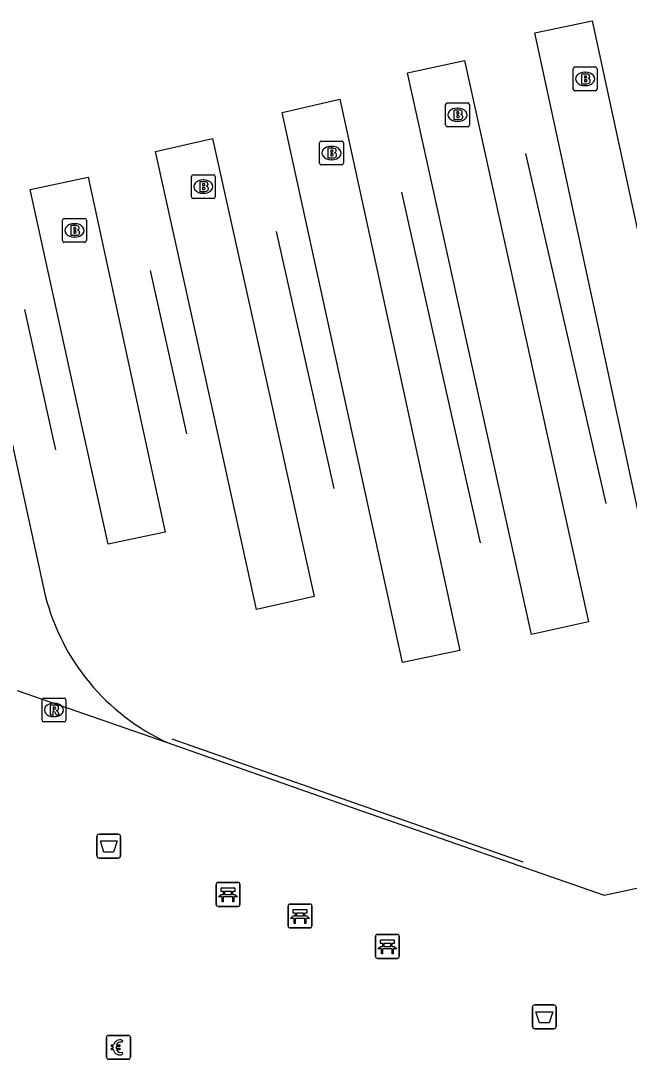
# Model space of a CAD drawing. Extents: x 160806 to 161707, y 383697 to 384148.
# Drawn here: x 161311.28 to 161336.78, y 383821 to 383864.51 of the extents above; entities that cross this region are included whole.
import ezdxf

# ---------------------------------------------------------------- set-up
doc = ezdxf.new("R2010")
doc.units = 0
for name, color, linetype in [('IMGEO_Afvalbak', 7, 'Continuous'), ('IMGEO_Bank', 7, 'Continuous'), ('IMGEO_Betaalautomaat', 7, 'Continuous'), ('IMGEO_Brandkraan', 7, 'Continuous'), ('IMGEO_Lijnafwatering', 7, 'Continuous'), ('IMGEO_OVBaan_gesloten', 7, 'Continuous'), ('IMGEO_Rioolput', 7, 'Continuous'), ('IMGEO_Voetpad_open', 7, 'Continuous')]:
    doc.layers.add(name, color=color, linetype=linetype)

msp = doc.modelspace()

# ---------------------------------------------------------------- linework, layer by layer
at = {"layer": 'IMGEO_Afvalbak'}
for p, q in [((161314.573, 383830.428), (161315.363, 383830.428)), ((161315.363, 383830.428), (161314.573, 383830.428)), ((161314.473, 383829.528), (161314.473, 383830.328)), ((161314.473, 383830.328), (161314.473, 383829.528)), ((161315.463, 383830.328), (161315.463, 383829.528)), ((161315.463, 383829.528), (161315.463, 383830.328)), ((161315.363, 383829.428), (161314.573, 383829.428)), ((161314.573, 383829.428), (161315.363, 383829.428)), ((161332.725, 383822.377), (161332.725, 383823.177)), ((161332.725, 383823.177), (161332.725, 383822.377)), ((161332.825, 383823.277), (161333.615, 383823.277)), ((161333.615, 383823.277), (161332.825, 383823.277)), ((161333.715, 383823.177), (161333.715, 383822.377)), ((161333.715, 383822.377), (161333.715, 383823.177)), ((161333.615, 383822.277), (161332.825, 383822.277)), ((161332.825, 383822.277), (161333.615, 383822.277))]:
    msp.add_line(p, q, dxfattribs=at)
for points in [[(161314.616, 383830.142), (161315.32, 383830.142), (161315.171, 383829.672), (161314.765, 383829.672), (161314.616, 383830.142)], [(161332.868, 383822.991), (161333.572, 383822.991), (161333.423, 383822.521), (161333.017, 383822.521), (161332.868, 383822.991)]]:
    msp.add_lwpolyline(points, dxfattribs=at)
for centre, start, end in [((161314.573, 383830.328), 90, 180), ((161314.573, 383830.328), 90, 180), ((161315.363, 383830.328), 0, 90), ((161315.363, 383830.328), 360, 90), ((161314.573, 383829.528), 180, 270), ((161314.573, 383829.528), 180, 270), ((161315.363, 383829.528), 270, 0), ((161315.363, 383829.528), 270, 0), ((161332.825, 383823.177), 90, 180), ((161332.825, 383823.177), 90, 180), ((161333.615, 383823.177), 0, 90), ((161333.615, 383823.177), 360, 90), ((161332.825, 383822.377), 180, 270), ((161332.825, 383822.377), 180, 270), ((161333.615, 383822.377), 270, 0), ((161333.615, 383822.377), 270, 0)]:
    msp.add_arc(centre, 0.1, start, end, dxfattribs=at)
at = {"layer": 'IMGEO_Bank'}
for p, q in [((161319.468, 383827.479), (161319.468, 383828.32)), ((161319.468, 383828.32), (161319.468, 383827.479)), ((161319.543, 383828.404), (161320.384, 383828.404)), ((161320.384, 383828.404), (161319.543, 383828.404)), ((161320.468, 383828.329), (161320.468, 383827.488)), ((161320.468, 383827.488), (161320.468, 383828.329)), ((161320.165, 383827.802), (161319.772, 383827.802)), ((161319.777, 383827.91), (161319.777, 383828.016)), ((161319.821, 383828.016), (161319.821, 383827.91)), ((161320.109, 383828.022), (161319.827, 383828.022)), ((161319.827, 383827.904), (161320.109, 383827.904)), ((161320.115, 383827.91), (161320.115, 383828.016)), ((161320.159, 383828.016), (161320.159, 383827.91)), ((161320.393, 383827.404), (161319.552, 383827.404)), ((161319.552, 383827.404), (161320.393, 383827.404)), ((161322.485, 383826.575), (161322.485, 383827.416)), ((161322.485, 383827.416), (161322.485, 383826.575)), ((161322.56, 383827.5), (161323.401, 383827.5)), ((161323.401, 383827.5), (161322.56, 383827.5)), ((161323.485, 383827.425), (161323.485, 383826.584)), ((161323.485, 383826.584), (161323.485, 383827.425)), ((161323.182, 383826.898), (161322.789, 383826.898)), ((161322.794, 383827.006), (161322.794, 383827.112)), ((161322.838, 383827.112), (161322.838, 383827.006)), ((161323.126, 383827.118), (161322.844, 383827.118)), ((161322.844, 383827), (161323.126, 383827)), ((161323.132, 383827.006), (161323.132, 383827.112)), ((161323.176, 383827.112), (161323.176, 383827.006)), ((161323.41, 383826.5), (161322.569, 383826.5)), ((161322.569, 383826.5), (161323.41, 383826.5)), ((161326.143, 383825.301), (161326.143, 383826.142)), ((161326.143, 383826.142), (161326.143, 383825.301)), ((161326.218, 383826.226), (161327.059, 383826.226)), ((161327.059, 383826.226), (161326.218, 383826.226)), ((161327.143, 383826.151), (161327.143, 383825.31)), ((161327.143, 383825.31), (161327.143, 383826.151)), ((161326.84, 383825.624), (161326.447, 383825.624)), ((161326.452, 383825.732), (161326.452, 383825.838)), ((161326.496, 383825.838), (161326.496, 383825.732)), ((161326.784, 383825.844), (161326.502, 383825.844)), ((161326.502, 383825.726), (161326.784, 383825.726)), ((161326.79, 383825.732), (161326.79, 383825.838)), ((161326.834, 383825.838), (161326.834, 383825.732)), ((161327.068, 383825.226), (161326.227, 383825.226)), ((161326.227, 383825.226), (161327.068, 383825.226))]:
    msp.add_line(p, q, dxfattribs=at)
for points in [[(161319.715, 383827.802), (161319.573, 383827.802), (161319.685, 383827.904), (161319.771, 383827.904)], [(161319.771, 383828.022), (161319.685, 383828.022), (161319.685, 383828.183), (161320.248, 383828.183), (161320.248, 383828.022), (161320.165, 383828.022)], [(161319.765, 383827.795), (161319.765, 383827.588), (161319.722, 383827.588), (161319.722, 383827.795)], [(161320.165, 383827.904), (161320.248, 383827.904), (161320.36, 383827.802), (161320.221, 383827.802)], [(161320.215, 383827.795), (161320.215, 383827.588), (161320.171, 383827.588), (161320.171, 383827.795)], [(161322.732, 383826.898), (161322.59, 383826.898), (161322.702, 383827), (161322.788, 383827)], [(161322.788, 383827.118), (161322.702, 383827.118), (161322.702, 383827.279), (161323.265, 383827.279), (161323.265, 383827.118), (161323.182, 383827.118)], [(161322.782, 383826.891), (161322.782, 383826.684), (161322.739, 383826.684), (161322.739, 383826.891)], [(161323.182, 383827), (161323.265, 383827), (161323.377, 383826.898), (161323.238, 383826.898)], [(161323.232, 383826.891), (161323.232, 383826.684), (161323.188, 383826.684), (161323.188, 383826.891)], [(161326.39, 383825.624), (161326.248, 383825.624), (161326.36, 383825.726), (161326.446, 383825.726)], [(161326.446, 383825.844), (161326.36, 383825.844), (161326.36, 383826.005), (161326.923, 383826.005), (161326.923, 383825.844), (161326.84, 383825.844)], [(161326.44, 383825.617), (161326.44, 383825.41), (161326.397, 383825.41), (161326.397, 383825.617)], [(161326.84, 383825.726), (161326.923, 383825.726), (161327.035, 383825.624), (161326.896, 383825.624)], [(161326.89, 383825.617), (161326.89, 383825.41), (161326.846, 383825.41), (161326.846, 383825.617)]]:
    msp.add_lwpolyline(points, dxfattribs=at)
for centre, radius, start, end in [((161319.546, 383828.326), 0.0779, 92.4484, 184.2845), ((161319.546, 383828.326), 0.0779, 92.4484, 184.2845), ((161320.39, 383828.326), 0.0779, 2.4484, 94.2845), ((161320.39, 383828.326), 0.0779, 2.4484, 94.2845), ((161319.715, 383827.795), 0.00671, 2.8957, 87.1043), ((161319.772, 383827.795), 0.00671, 92.8957, 177.1043), ((161319.77, 383828.015), 0.00671, 2.8957, 87.1043), ((161319.77, 383827.911), 0.00671, 272.8957, 357.1043), ((161319.827, 383828.015), 0.00671, 92.8957, 177.1043), ((161319.827, 383827.911), 0.00671, 182.8957, 267.1043), ((161320.109, 383828.015), 0.00671, 2.8957, 87.1043), ((161320.109, 383827.911), 0.00671, 272.8957, 357.1043), ((161320.166, 383828.015), 0.00671, 92.8957, 177.1043), ((161320.166, 383827.911), 0.00671, 182.8957, 267.1043), ((161320.164, 383827.795), 0.00671, 2.8957, 87.1043), ((161320.221, 383827.795), 0.00671, 92.8957, 177.1043), ((161319.546, 383827.482), 0.0779, 182.4484, 274.2845), ((161319.546, 383827.482), 0.0779, 182.4484, 274.2845), ((161320.39, 383827.482), 0.0779, 272.4484, 4.2845), ((161320.39, 383827.482), 0.0779, 272.4484, 4.2845), ((161322.563, 383827.422), 0.0779, 92.4484, 184.2845), ((161322.563, 383827.422), 0.0779, 92.4484, 184.2845), ((161323.407, 383827.422), 0.0779, 2.4484, 94.2845), ((161323.407, 383827.422), 0.0779, 2.4484, 94.2845), ((161322.732, 383826.891), 0.00671, 2.8957, 87.1043), ((161322.789, 383826.891), 0.00671, 92.8957, 177.1043), ((161322.787, 383827.111), 0.00671, 2.8957, 87.1043), ((161322.787, 383827.007), 0.00671, 272.8957, 357.1043), ((161322.844, 383827.111), 0.00671, 92.8957, 177.1043), ((161322.844, 383827.007), 0.00671, 182.8957, 267.1043), ((161323.126, 383827.111), 0.00671, 2.8957, 87.1043), ((161323.126, 383827.007), 0.00671, 272.8957, 357.1043), ((161323.183, 383827.111), 0.00671, 92.8957, 177.1043), ((161323.183, 383827.007), 0.00671, 182.8957, 267.1043), ((161323.181, 383826.891), 0.00671, 2.8957, 87.1043), ((161323.238, 383826.891), 0.00671, 92.8957, 177.1043), ((161322.563, 383826.578), 0.0779, 182.4484, 274.2845), ((161322.563, 383826.578), 0.0779, 182.4484, 274.2845), ((161323.407, 383826.578), 0.0779, 272.4484, 4.2845), ((161323.407, 383826.578), 0.0779, 272.4484, 4.2845), ((161326.221, 383826.148), 0.0779, 92.4484, 184.2845), ((161326.221, 383826.148), 0.0779, 92.4484, 184.2845), ((161327.065, 383826.148), 0.0779, 2.4484, 94.2845), ((161327.065, 383826.148), 0.0779, 2.4484, 94.2845), ((161326.39, 383825.617), 0.00671, 2.8957, 87.1043), ((161326.447, 383825.617), 0.00671, 92.8957, 177.1043), ((161326.445, 383825.837), 0.00671, 2.8957, 87.1043), ((161326.445, 383825.733), 0.00671, 272.8957, 357.1043), ((161326.502, 383825.837), 0.00671, 92.8957, 177.1043), ((161326.502, 383825.733), 0.00671, 182.8957, 267.1043), ((161326.784, 383825.837), 0.00671, 2.8957, 87.1043), ((161326.784, 383825.733), 0.00671, 272.8957, 357.1043), ((161326.841, 383825.837), 0.00671, 92.8957, 177.1043), ((161326.841, 383825.733), 0.00671, 182.8957, 267.1043), ((161326.839, 383825.617), 0.00671, 2.8957, 87.1043), ((161326.896, 383825.617), 0.00671, 92.8957, 177.1043), ((161326.221, 383825.304), 0.0779, 182.4484, 274.2845), ((161326.221, 383825.304), 0.0779, 182.4484, 274.2845), ((161327.065, 383825.304), 0.0779, 272.4484, 4.2845), ((161327.065, 383825.304), 0.0779, 272.4484, 4.2845)]:
    msp.add_arc(centre, radius, start, end, dxfattribs=at)
at = {"layer": 'IMGEO_Betaalautomaat'}
for p, q in [((161314.875, 383821.074), (161314.875, 383821.915)), ((161314.875, 383821.915), (161314.875, 383821.074)), ((161314.95, 383821.998), (161315.791, 383821.998)), ((161315.791, 383821.998), (161314.95, 383821.998)), ((161315.537, 383821.803), (161315.52, 383821.703)), ((161315.874, 383821.924), (161315.874, 383821.083)), ((161315.874, 383821.083), (161315.874, 383821.924)), ((161315.158, 383821.462), (161315.158, 383821.53)), ((161315.279, 383821.53), (161315.279, 383821.462)), ((161315.524, 383821.297), (161315.546, 383821.21)), ((161315.8, 383820.999), (161314.959, 383820.999)), ((161314.959, 383820.999), (161315.8, 383820.999))]:
    msp.add_line(p, q, dxfattribs=at)
for points in [[(161315.158, 383821.53), (161315.089, 383821.53), (161315.089, 383821.599), (161315.168, 383821.599)], [(161315.163, 383821.393), (161315.089, 383821.393), (161315.089, 383821.462), (161315.158, 383821.462)], [(161315.29, 383821.599), (161315.437, 383821.599), (161315.437, 383821.53), (161315.279, 383821.53)], [(161315.279, 383821.462), (161315.437, 383821.462), (161315.437, 383821.393), (161315.293, 383821.393)]]:
    msp.add_lwpolyline(points, dxfattribs=at)
for centre, radius, start, end in [((161314.953, 383821.921), 0.0779, 92.4484, 184.2845), ((161314.953, 383821.921), 0.0779, 92.4484, 184.2845), ((161315.451, 383821.523), 0.293, 73.014, 165.0139), ((161315.457, 383821.536), 0.179, 69.3236, 159.5683), ((161315.797, 383821.921), 0.0779, 2.4484, 94.2845), ((161315.797, 383821.921), 0.0779, 2.4484, 94.2845), ((161315.424, 383821.448), 0.267, 191.8096, 297.0389), ((161315.457, 383821.463), 0.179, 202.7625, 291.8693), ((161314.953, 383821.077), 0.0779, 182.4484, 274.2845), ((161314.953, 383821.077), 0.0779, 182.4484, 274.2845), ((161315.797, 383821.077), 0.0779, 272.4484, 4.2845), ((161315.797, 383821.077), 0.0779, 272.4484, 4.2845)]:
    msp.add_arc(centre, radius, start, end, dxfattribs=at)
at = {"layer": 'IMGEO_Brandkraan'}
for p, q in [((161334.505, 383862.569), (161335.357, 383862.569)), ((161334.43, 383861.643), (161334.43, 383862.495)), ((161334.918, 383862.349), (161334.943, 383862.349)), ((161335.431, 383862.495), (161335.431, 383861.643)), ((161334.941, 383861.789), (161334.916, 383861.789)), ((161335.357, 383861.569), (161334.505, 383861.569)), ((161329.084, 383860.14), (161329.084, 383860.992)), ((161329.159, 383861.066), (161330.011, 383861.066)), ((161329.572, 383860.846), (161329.597, 383860.846)), ((161330.085, 383860.992), (161330.085, 383860.14)), ((161330.011, 383860.066), (161329.159, 383860.066)), ((161329.595, 383860.286), (161329.57, 383860.286)), ((161323.802, 383858.538), (161323.802, 383859.39)), ((161323.877, 383859.464), (161324.729, 383859.464)), ((161324.29, 383859.244), (161324.315, 383859.244)), ((161324.803, 383859.39), (161324.803, 383858.538)), ((161324.313, 383858.684), (161324.288, 383858.684)), ((161324.729, 383858.464), (161323.877, 383858.464)), ((161318.43, 383857.131), (161318.43, 383857.983)), ((161318.505, 383858.057), (161319.357, 383858.057)), ((161318.918, 383857.837), (161318.943, 383857.837)), ((161319.431, 383857.983), (161319.431, 383857.131)), ((161319.357, 383857.057), (161318.505, 383857.057)), ((161318.941, 383857.277), (161318.916, 383857.277)), ((161313.031, 383855.297), (161313.031, 383856.149)), ((161313.106, 383856.223), (161313.958, 383856.223)), ((161314.032, 383856.149), (161314.032, 383855.297)), ((161313.519, 383856.003), (161313.544, 383856.003)), ((161313.958, 383855.223), (161313.106, 383855.223)), ((161313.542, 383855.443), (161313.517, 383855.443))]:
    msp.add_line(p, q, dxfattribs=at)
for points in [[(161334.505, 383862.569), (161335.357, 383862.569)], [(161334.43, 383861.643), (161334.43, 383862.495)], [(161334.778, 383862.269), (161334.778, 383861.869), (161334.991, 383861.869)], [(161335.009, 383862.269), (161334.778, 383862.269)], [(161334.957, 383862.188), (161334.903, 383862.188), (161334.903, 383862.112)], [(161335.431, 383862.495), (161335.431, 383861.643)], [(161334.903, 383862.112), (161334.956, 383862.112)], [(161334.965, 383862.036), (161334.903, 383862.036), (161334.903, 383861.955)], [(161334.903, 383861.955), (161334.965, 383861.955)], [(161335.357, 383861.569), (161334.505, 383861.569)], [(161329.084, 383860.14), (161329.084, 383860.992)], [(161329.159, 383861.066), (161330.011, 383861.066)], [(161330.085, 383860.992), (161330.085, 383860.14)], [(161329.432, 383860.766), (161329.432, 383860.366), (161329.645, 383860.366)], [(161329.663, 383860.766), (161329.432, 383860.766)], [(161329.611, 383860.685), (161329.557, 383860.685), (161329.557, 383860.609)], [(161329.557, 383860.609), (161329.61, 383860.609)], [(161329.619, 383860.533), (161329.557, 383860.533), (161329.557, 383860.452)], [(161329.557, 383860.452), (161329.619, 383860.452)], [(161330.011, 383860.066), (161329.159, 383860.066)], [(161323.802, 383858.538), (161323.802, 383859.39)], [(161323.877, 383859.464), (161324.729, 383859.464)], [(161324.15, 383859.164), (161324.15, 383858.764), (161324.363, 383858.764)], [(161324.381, 383859.164), (161324.15, 383859.164)], [(161324.329, 383859.083), (161324.275, 383859.083), (161324.275, 383859.007)], [(161324.803, 383859.39), (161324.803, 383858.538)], [(161324.275, 383859.007), (161324.328, 383859.007)], [(161324.337, 383858.931), (161324.275, 383858.931), (161324.275, 383858.85)], [(161324.275, 383858.85), (161324.337, 383858.85)], [(161324.729, 383858.464), (161323.877, 383858.464)], [(161318.43, 383857.131), (161318.43, 383857.983)], [(161318.505, 383858.057), (161319.357, 383858.057)], [(161319.431, 383857.983), (161319.431, 383857.131)], [(161318.778, 383857.757), (161318.778, 383857.357), (161318.991, 383857.357)], [(161319.009, 383857.757), (161318.778, 383857.757)], [(161318.957, 383857.676), (161318.903, 383857.676), (161318.903, 383857.6)], [(161318.903, 383857.6), (161318.956, 383857.6)], [(161318.965, 383857.524), (161318.903, 383857.524), (161318.903, 383857.443)], [(161318.903, 383857.443), (161318.965, 383857.443)], [(161319.357, 383857.057), (161318.505, 383857.057)], [(161313.031, 383855.297), (161313.031, 383856.149)], [(161313.106, 383856.223), (161313.958, 383856.223)], [(161314.032, 383856.149), (161314.032, 383855.297)], [(161313.379, 383855.923), (161313.379, 383855.523), (161313.592, 383855.523)], [(161313.61, 383855.923), (161313.379, 383855.923)], [(161313.558, 383855.842), (161313.504, 383855.842), (161313.504, 383855.766)], [(161313.504, 383855.766), (161313.557, 383855.766)], [(161313.566, 383855.69), (161313.504, 383855.69), (161313.504, 383855.609)], [(161313.504, 383855.609), (161313.566, 383855.609)], [(161313.958, 383855.223), (161313.106, 383855.223)]]:
    msp.add_lwpolyline(points, dxfattribs=at)
for centre, radius, start, end in [((161334.507, 383862.493), 0.0765, 91.552, 178.448), ((161334.507, 383862.493), 0.0765, 91.552, 178.448), ((161335.355, 383862.493), 0.0765, 1.552, 88.448), ((161335.355, 383862.493), 0.0765, 1.552, 88.448), ((161334.958, 383862.15), 0.0379, 267.8285, 90.9355), ((161335.013, 383862.124), 0.145, 59.4692, 91.5367), ((161335.038, 383862.171), 0.0922, 285.5137, 58.1501), ((161334.966, 383861.995), 0.0404, 269.8759, 90.5077), ((161334.997, 383862.12), 0.251, 268.6676, 293.5347), ((161335.043, 383861.979), 0.105, 301.3115, 78.989), ((161334.507, 383861.645), 0.0765, 181.552, 268.448), ((161334.507, 383861.645), 0.0765, 181.552, 268.448), ((161335.355, 383861.645), 0.0765, 271.552, 358.448), ((161335.355, 383861.645), 0.0765, 271.552, 358.448), ((161329.161, 383860.99), 0.0765, 91.552, 178.448), ((161329.161, 383860.99), 0.0765, 91.552, 178.448), ((161330.009, 383860.99), 0.0765, 1.552, 88.448), ((161330.009, 383860.99), 0.0765, 1.552, 88.448), ((161329.612, 383860.647), 0.0379, 267.8285, 90.9355), ((161329.62, 383860.492), 0.0404, 269.8759, 90.5077), ((161329.651, 383860.617), 0.251, 268.6676, 293.5347), ((161329.667, 383860.621), 0.145, 59.4692, 91.5367), ((161329.692, 383860.668), 0.0922, 285.5137, 58.1501), ((161329.697, 383860.476), 0.105, 301.3115, 78.989), ((161329.161, 383860.142), 0.0765, 181.552, 268.448), ((161329.161, 383860.142), 0.0765, 181.552, 268.448), ((161330.009, 383860.142), 0.0765, 271.552, 358.448), ((161330.009, 383860.142), 0.0765, 271.552, 358.448), ((161323.879, 383859.388), 0.0765, 91.552, 178.448), ((161323.879, 383859.388), 0.0765, 91.552, 178.448), ((161324.33, 383859.045), 0.0379, 267.8285, 90.9355), ((161324.385, 383859.019), 0.145, 59.4692, 91.5367), ((161324.41, 383859.066), 0.0922, 285.5137, 58.1501), ((161324.727, 383859.388), 0.0765, 1.552, 88.448), ((161324.727, 383859.388), 0.0765, 1.552, 88.448), ((161324.338, 383858.89), 0.0404, 269.8759, 90.5077), ((161324.369, 383859.015), 0.251, 268.6676, 293.5347), ((161324.415, 383858.874), 0.105, 301.3115, 78.989), ((161323.879, 383858.54), 0.0765, 181.552, 268.448), ((161323.879, 383858.54), 0.0765, 181.552, 268.448), ((161324.727, 383858.54), 0.0765, 271.552, 358.448), ((161324.727, 383858.54), 0.0765, 271.552, 358.448), ((161318.507, 383857.981), 0.0765, 91.552, 178.448), ((161318.507, 383857.981), 0.0765, 91.552, 178.448), ((161319.355, 383857.981), 0.0765, 1.552, 88.448), ((161319.355, 383857.981), 0.0765, 1.552, 88.448), ((161318.958, 383857.638), 0.0379, 267.8285, 90.9355), ((161318.966, 383857.483), 0.0404, 269.8759, 90.5077), ((161318.997, 383857.608), 0.251, 268.6676, 293.5347), ((161319.013, 383857.612), 0.145, 59.4692, 91.5367), ((161319.038, 383857.659), 0.0922, 285.5137, 58.1501), ((161319.043, 383857.467), 0.105, 301.3115, 78.989), ((161318.507, 383857.133), 0.0765, 181.552, 268.448), ((161318.507, 383857.133), 0.0765, 181.552, 268.448), ((161319.355, 383857.133), 0.0765, 271.552, 358.448), ((161319.355, 383857.133), 0.0765, 271.552, 358.448), ((161313.108, 383856.147), 0.0765, 91.552, 178.448), ((161313.108, 383856.147), 0.0765, 91.552, 178.448), ((161313.956, 383856.147), 0.0765, 1.552, 88.448), ((161313.956, 383856.147), 0.0765, 1.552, 88.448), ((161313.559, 383855.804), 0.0379, 267.8285, 90.9355), ((161313.567, 383855.649), 0.0404, 269.8759, 90.5077), ((161313.614, 383855.778), 0.145, 59.4692, 91.5367), ((161313.639, 383855.825), 0.0922, 285.5137, 58.1501), ((161313.644, 383855.633), 0.105, 301.3115, 78.989), ((161313.108, 383855.299), 0.0765, 181.552, 268.448), ((161313.108, 383855.299), 0.0765, 181.552, 268.448), ((161313.598, 383855.774), 0.251, 268.6676, 293.5347), ((161313.956, 383855.299), 0.0765, 271.552, 358.448), ((161313.956, 383855.299), 0.0765, 271.552, 358.448)]:
    msp.add_arc(centre, radius, start, end, dxfattribs=at)
for centre, major_axis, ratio, start_param, end_param in [((161334.917, 383862.069), (-0.387, 0.002), 0.722429, 4.712389, 7.853982), ((161334.942, 383862.069), (-0.39, 0.002), 0.717154, 1.570796, 4.712389), ((161329.571, 383860.566), (-0.387, 0.002), 0.722429, 4.712389, 7.853982), ((161329.596, 383860.566), (-0.39, 0.002), 0.717154, 1.570796, 4.712389), ((161324.289, 383858.964), (-0.387, 0.002), 0.722429, 4.712389, 7.853982), ((161324.314, 383858.964), (-0.39, 0.002), 0.717154, 1.570796, 4.712389), ((161318.917, 383857.557), (-0.387, 0.002), 0.722429, 4.712389, 7.853982), ((161318.942, 383857.557), (-0.39, 0.002), 0.717154, 1.570796, 4.712389), ((161313.518, 383855.723), (-0.387, 0.002), 0.722429, 4.712389, 7.853982), ((161313.543, 383855.723), (-0.39, 0.002), 0.717154, 1.570796, 4.712389)]:
    msp.add_ellipse(centre, major_axis=major_axis, ratio=ratio, start_param=start_param, end_param=end_param, dxfattribs=at)
at = {"layer": 'IMGEO_Lijnafwatering'}
for points in [[(161335.816, 383844.286), (161334.087, 383851.822), (161332.452, 383858.948)], [(161327.23, 383857.328), (161328.733, 383850.642), (161330.534, 383842.629)], [(161324.412, 383844.907), (161323.388, 383849.464), (161321.993, 383855.673)], [(161316.71, 383854.037), (161317.986, 383848.273), (161318.222, 383847.205)], [(161311.436, 383852.414), (161312.616, 383847.09), (161312.74, 383846.528)], [(161332.333, 383829.261), (161317.621, 383834.413)]]:
    msp.add_lwpolyline(points, dxfattribs=at)
at = {"layer": 'IMGEO_OVBaan_gesloten'}
for points in [[(161340.421, 383840.515), (161338.013, 383839.978), (161335.392, 383852.11), (161332.822, 383864.001), (161335.227, 383864.505), (161337.796, 383852.639), (161340.421, 383840.515)], [(161335.079, 383839.322), (161332.682, 383838.797), (161330.006, 383850.923), (161327.491, 383862.318), (161329.879, 383862.841), (161332.397, 383851.45), (161335.079, 383839.322)], [(161329.684, 383838.129), (161327.285, 383837.621), (161324.629, 383849.738), (161322.234, 383860.665), (161324.648, 383861.218), (161327.036, 383850.268), (161329.684, 383838.129)], [(161321.65, 383849.081), (161323.582, 383840.392), (161321.166, 383839.841), (161319.242, 383848.55), (161316.926, 383859.034), (161319.318, 383859.572), (161321.65, 383849.081)], [(161306.161, 383859.14), (161308.495, 383857.947), (161310.937, 383846.72), (161312.307, 383840.422)], [(161316.285, 383847.899), (161317.332, 383843.085), (161314.939, 383842.577), (161313.886, 383847.37), (161311.674, 383857.434), (161314.1, 383857.952), (161316.285, 383847.899)], [(161317.419, 383834.272), (161320.903, 383833.041), (161325.598, 383831.395), (161335.734, 383827.866), (161337.61, 383828.281), (161341.551, 383829.169), (161343.322, 383829.562), (161346.737, 383830.315), (161348.495, 383830.684), (161352.057, 383831.466), (161353.825, 383831.84), (161357.457, 383832.655), (161359.221, 383833.037), (161362.756, 383833.811), (161364.52, 383834.206), (161368.15, 383835.002), (161369.909, 383835.381), (161373.519, 383836.126), (161375.28, 383836.529), (161378.924, 383837.328), (161380.683, 383837.71), (161394.899, 383840.828)]]:
    msp.add_lwpolyline(points, dxfattribs=at)
msp.add_arc((161321.317, 383842.711), 9.296, 194.2572, 245.2109, dxfattribs=at)
at = {"layer": 'IMGEO_Rioolput'}
for p, q in [((161312.171, 383835.205), (161312.171, 383836.057)), ((161312.246, 383836.131), (161313.098, 383836.131)), ((161313.172, 383836.057), (161313.172, 383835.205)), ((161312.659, 383835.911), (161312.684, 383835.911)), ((161312.682, 383835.351), (161312.657, 383835.351)), ((161313.098, 383835.131), (161312.246, 383835.131))]:
    msp.add_line(p, q, dxfattribs=at)
for points in [[(161312.171, 383835.205), (161312.171, 383836.057)], [(161312.246, 383836.131), (161313.098, 383836.131)], [(161313.172, 383836.057), (161313.172, 383835.205)], [(161312.76, 383835.829), (161312.508, 383835.831), (161312.508, 383835.431)], [(161312.508, 383835.431), (161312.632, 383835.431), (161312.632, 383835.593), (161312.643, 383835.593)], [(161312.686, 383835.75), (161312.632, 383835.75), (161312.632, 383835.669)], [(161312.632, 383835.669), (161312.684, 383835.669)], [(161312.69, 383835.564), (161312.761, 383835.431), (161312.901, 383835.431), (161312.836, 383835.557)], [(161313.098, 383835.131), (161312.246, 383835.131)]]:
    msp.add_lwpolyline(points, dxfattribs=at)
for centre, radius, start, end in [((161312.248, 383836.055), 0.0765, 91.552, 178.448), ((161312.248, 383836.055), 0.0765, 91.552, 178.448), ((161313.096, 383836.055), 0.0765, 1.552, 88.448), ((161313.096, 383836.055), 0.0765, 1.552, 88.448), ((161312.642, 383835.54), 0.0533, 26.0293, 88.6989), ((161312.668, 383835.858), 0.19, 274.7715, 282.9687), ((161312.692, 383835.654), 0.0964, 77.0061, 93.1865), ((161312.706, 383835.711), 0.0378, 276.6634, 79.6772), ((161312.759, 383835.719), 0.109, 350.3612, 89.416), ((161312.757, 383835.719), 0.112, 277.5842, 350.9817), ((161312.741, 383835.504), 0.108, 29.5134, 73.7905), ((161312.248, 383835.207), 0.0765, 181.552, 268.448), ((161312.248, 383835.207), 0.0765, 181.552, 268.448), ((161313.096, 383835.207), 0.0765, 271.552, 358.448), ((161313.096, 383835.207), 0.0765, 271.552, 358.448)]:
    msp.add_arc(centre, radius, start, end, dxfattribs=at)
for centre, major_axis, ratio, start_param, end_param in [((161312.658, 383835.631), (-0.387, 0.002), 0.722429, 4.712389, 7.853982), ((161312.683, 383835.631), (-0.39, 0.002), 0.717154, 1.570796, 4.712389)]:
    msp.add_ellipse(centre, major_axis=major_axis, ratio=ratio, start_param=start_param, end_param=end_param, dxfattribs=at)
at = {"layer": 'IMGEO_Voetpad_open'}
msp.add_lwpolyline([(161311.124, 383836.441), (161317.419, 383834.272)], dxfattribs=at)

doc.saveas('drawing.dxf')
